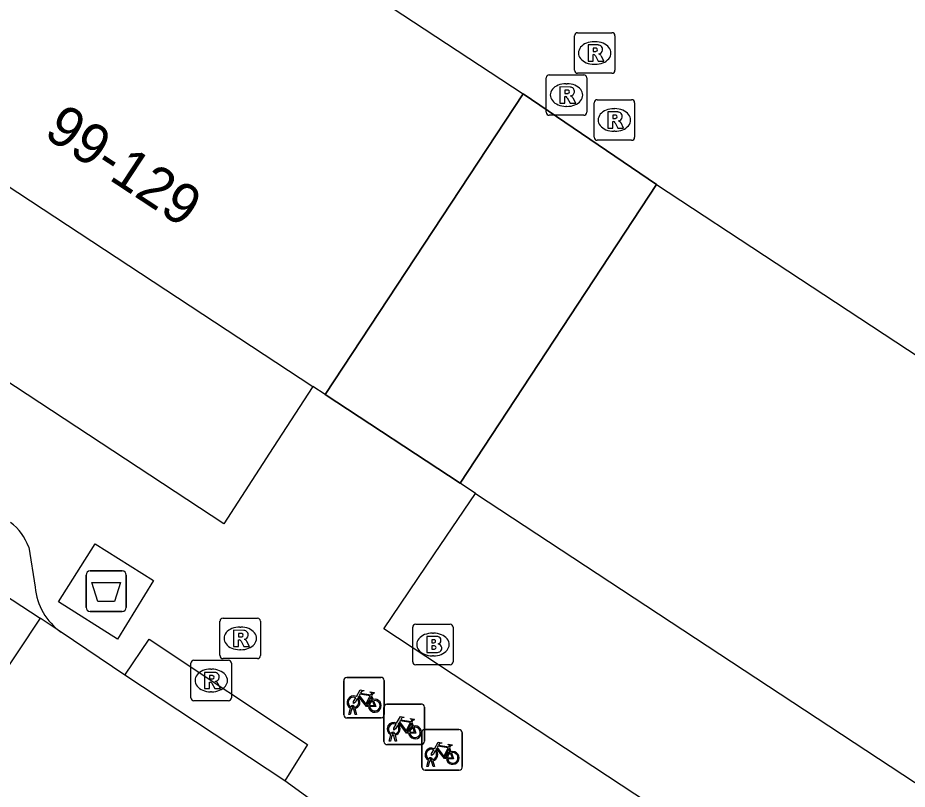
# Model space of a CAD drawing. Extents: x 159280 to 160375, y 384531 to 385872.
# Drawn here: x 160088.12 to 160110.09, y 384826.8 to 384845.84 of the extents above; entities that cross this region are included whole.
import ezdxf

# ---------------------------------------------------------------- set-up
doc = ezdxf.new("R2010")
doc.units = 0
for name, color, linetype in [('IMGEO_Afval_apart_plaats', 7, 'Continuous'), ('IMGEO_Brandkraan', 7, 'Continuous'), ('IMGEO_Fietsenrek', 7, 'Continuous'), ('IMGEO_Pand', 7, 'Continuous'), ('IMGEO_Pand_nummerreeks', 7, 'Continuous'), ('IMGEO_Pand_overbouw', 7, 'Continuous'), ('IMGEO_Rijbaan_lokaal_open', 7, 'Continuous'), ('IMGEO_Rioolput', 7, 'Continuous'), ('IMGEO_Voetpad_gesloten', 7, 'Continuous'), ('IMGEO_Voetpad_open', 7, 'Continuous')]:
    doc.layers.add(name, color=color, linetype=linetype)

msp = doc.modelspace()

# ---------------------------------------------------------------- linework, layer by layer
at = {"layer": 'IMGEO_Afval_apart_plaats'}
for p, q in [((160089.911, 384832.184), (160090.701, 384832.184)), ((160090.701, 384832.184), (160089.911, 384832.184)), ((160089.811, 384831.284), (160089.811, 384832.084)), ((160089.811, 384832.084), (160089.811, 384831.284)), ((160090.801, 384832.084), (160090.801, 384831.284)), ((160090.801, 384831.284), (160090.801, 384832.084)), ((160090.701, 384831.184), (160089.911, 384831.184)), ((160089.911, 384831.184), (160090.701, 384831.184))]:
    msp.add_line(p, q, dxfattribs=at)
msp.add_lwpolyline([(160089.954, 384831.898), (160090.658, 384831.898), (160090.509, 384831.428), (160090.103, 384831.428), (160089.954, 384831.898)], dxfattribs=at)
for centre, start, end in [((160089.911, 384832.084), 90, 180), ((160089.911, 384832.084), 90, 180), ((160090.701, 384832.084), 0, 90), ((160090.701, 384832.084), 360, 90), ((160089.911, 384831.284), 180, 270), ((160089.911, 384831.284), 180, 270), ((160090.701, 384831.284), 270, 0), ((160090.701, 384831.284), 270, 0)]:
    msp.add_arc(centre, 0.1, start, end, dxfattribs=at)
at = {"layer": 'IMGEO_Brandkraan'}
for p, q in [((160097.949, 384830.868), (160098.801, 384830.868)), ((160097.874, 384829.942), (160097.874, 384830.794)), ((160098.362, 384830.648), (160098.387, 384830.648)), ((160098.875, 384830.794), (160098.875, 384829.942)), ((160098.385, 384830.088), (160098.36, 384830.088)), ((160098.801, 384829.868), (160097.949, 384829.868))]:
    msp.add_line(p, q, dxfattribs=at)
for points in [[(160097.949, 384830.868), (160098.801, 384830.868)], [(160097.874, 384829.942), (160097.874, 384830.794)], [(160098.875, 384830.794), (160098.875, 384829.942)], [(160098.222, 384830.568), (160098.222, 384830.168), (160098.435, 384830.168)], [(160098.453, 384830.568), (160098.222, 384830.568)], [(160098.401, 384830.487), (160098.347, 384830.487), (160098.347, 384830.411)], [(160098.347, 384830.411), (160098.4, 384830.411)], [(160098.409, 384830.335), (160098.347, 384830.335), (160098.347, 384830.254)], [(160098.347, 384830.254), (160098.409, 384830.254)], [(160098.801, 384829.868), (160097.949, 384829.868)]]:
    msp.add_lwpolyline(points, dxfattribs=at)
for centre, radius, start, end in [((160097.951, 384830.792), 0.0765, 91.552, 178.448), ((160097.951, 384830.792), 0.0765, 91.552, 178.448), ((160098.799, 384830.792), 0.0765, 1.552, 88.448), ((160098.799, 384830.792), 0.0765, 1.552, 88.448), ((160098.402, 384830.449), 0.0379, 267.8285, 90.9355), ((160098.457, 384830.423), 0.145, 59.4692, 91.5367), ((160098.482, 384830.47), 0.0922, 285.5137, 58.1501), ((160098.41, 384830.294), 0.0404, 269.8759, 90.5077), ((160098.487, 384830.278), 0.105, 301.3115, 78.989), ((160098.441, 384830.419), 0.251, 268.6676, 293.5347), ((160097.951, 384829.944), 0.0765, 181.552, 268.448), ((160097.951, 384829.944), 0.0765, 181.552, 268.448), ((160098.799, 384829.944), 0.0765, 271.552, 358.448), ((160098.799, 384829.944), 0.0765, 271.552, 358.448)]:
    msp.add_arc(centre, radius, start, end, dxfattribs=at)
for centre, major_axis, ratio, start_param, end_param in [((160098.361, 384830.368), (-0.387, 0.002), 0.722429, 4.712389, 7.853982), ((160098.386, 384830.368), (-0.39, 0.002), 0.717154, 1.570796, 4.712389)]:
    msp.add_ellipse(centre, major_axis=major_axis, ratio=ratio, start_param=start_param, end_param=end_param, dxfattribs=at)
at = {"layer": 'IMGEO_Fietsenrek'}
for p, q in [((160096.247, 384829.555), (160097.088, 384829.555)), ((160097.088, 384829.555), (160096.247, 384829.555)), ((160096.172, 384828.63), (160096.172, 384829.471)), ((160096.172, 384829.471), (160096.172, 384828.63)), ((160097.172, 384829.48), (160097.172, 384828.639)), ((160097.172, 384828.639), (160097.172, 384829.48)), ((160096.859, 384829.104), (160096.895, 384829.009)), ((160097.24, 384828.898), (160098.081, 384828.898)), ((160098.081, 384828.898), (160097.24, 384828.898)), ((160096.299, 384828.639), (160096.338, 384828.799)), ((160096.368, 384828.787), (160096.333, 384828.639)), ((160096.41, 384828.811), (160096.409, 384828.815)), ((160096.451, 384828.639), (160096.417, 384828.781)), ((160096.441, 384828.822), (160096.442, 384828.815)), ((160096.449, 384828.785), (160096.484, 384828.639)), ((160097.165, 384827.973), (160097.165, 384828.814)), ((160097.165, 384828.814), (160097.165, 384827.973)), ((160098.165, 384828.823), (160098.165, 384827.982)), ((160098.165, 384827.982), (160098.165, 384828.823)), ((160097.097, 384828.555), (160096.256, 384828.555)), ((160096.256, 384828.555), (160097.097, 384828.555)), ((160096.333, 384828.639), (160096.299, 384828.639)), ((160096.484, 384828.639), (160096.451, 384828.639)), ((160097.852, 384828.447), (160097.888, 384828.352)), ((160098.172, 384828.268), (160099.013, 384828.268)), ((160099.013, 384828.268), (160098.172, 384828.268)), ((160097.292, 384827.982), (160097.331, 384828.142)), ((160097.361, 384828.13), (160097.326, 384827.982)), ((160097.403, 384828.154), (160097.402, 384828.158)), ((160097.444, 384827.982), (160097.41, 384828.124)), ((160097.434, 384828.165), (160097.435, 384828.158)), ((160097.442, 384828.128), (160097.477, 384827.982)), ((160098.097, 384827.343), (160098.097, 384828.184)), ((160098.097, 384828.184), (160098.097, 384827.343)), ((160099.097, 384828.193), (160099.097, 384827.352)), ((160099.097, 384827.352), (160099.097, 384828.193)), ((160098.09, 384827.898), (160097.249, 384827.898)), ((160097.249, 384827.898), (160098.09, 384827.898)), ((160097.326, 384827.982), (160097.292, 384827.982)), ((160097.477, 384827.982), (160097.444, 384827.982)), ((160098.784, 384827.817), (160098.82, 384827.722)), ((160098.224, 384827.352), (160098.263, 384827.512)), ((160098.258, 384827.352), (160098.224, 384827.352)), ((160098.293, 384827.5), (160098.258, 384827.352)), ((160098.335, 384827.524), (160098.334, 384827.528)), ((160098.376, 384827.352), (160098.342, 384827.494)), ((160098.366, 384827.535), (160098.367, 384827.528)), ((160098.374, 384827.498), (160098.409, 384827.352)), ((160098.409, 384827.352), (160098.376, 384827.352)), ((160099.022, 384827.268), (160098.181, 384827.268)), ((160098.181, 384827.268), (160099.022, 384827.268))]:
    msp.add_line(p, q, dxfattribs=at)
for points in [[(160096.485, 384829.081), (160096.58, 384829.245), (160096.666, 384829.231), (160096.668, 384829.222), (160096.612, 384829.211), (160096.585, 384829.166), (160096.841, 384829.125)], [(160096.828, 384829.1), (160096.571, 384829.141), (160096.554, 384829.112), (160096.721, 384828.892), (160096.828, 384829.1)], [(160096.841, 384829.125), (160096.866, 384829.174), (160096.86, 384829.178), (160096.837, 384829.182), (160096.825, 384829.189), (160096.824, 384829.192), (160096.826, 384829.197), (160096.921, 384829.182), (160096.923, 384829.172), (160096.913, 384829.159), (160096.901, 384829.153), (160096.887, 384829.159), (160096.859, 384829.104)], [(160096.506, 384829.029), (160096.454, 384828.939), (160096.414, 384828.914), (160096.415, 384828.961), (160096.47, 384829.055)], [(160096.781, 384828.837), (160096.731, 384828.837), (160096.54, 384829.088), (160096.521, 384829.056)], [(160096.876, 384829.002), (160096.846, 384829.079), (160096.737, 384828.861), (160096.78, 384828.861)], [(160096.81, 384828.861), (160096.93, 384828.86), (160096.886, 384828.974)], [(160096.906, 384828.981), (160096.961, 384828.836), (160096.811, 384828.836)], [(160097.478, 384828.424), (160097.573, 384828.588), (160097.659, 384828.574), (160097.661, 384828.565), (160097.605, 384828.554), (160097.578, 384828.509), (160097.834, 384828.468)], [(160097.821, 384828.443), (160097.564, 384828.484), (160097.547, 384828.455), (160097.714, 384828.235), (160097.821, 384828.443)], [(160097.834, 384828.468), (160097.859, 384828.517), (160097.853, 384828.521), (160097.83, 384828.525), (160097.818, 384828.532), (160097.817, 384828.535), (160097.819, 384828.54), (160097.914, 384828.525), (160097.916, 384828.515), (160097.906, 384828.502), (160097.894, 384828.496), (160097.88, 384828.502), (160097.852, 384828.447)], [(160097.499, 384828.372), (160097.447, 384828.282), (160097.407, 384828.257), (160097.408, 384828.304), (160097.463, 384828.398)], [(160097.774, 384828.18), (160097.724, 384828.18), (160097.533, 384828.431), (160097.514, 384828.399)], [(160097.869, 384828.345), (160097.839, 384828.422), (160097.73, 384828.204), (160097.773, 384828.204)], [(160097.803, 384828.204), (160097.923, 384828.203), (160097.879, 384828.317)], [(160097.899, 384828.324), (160097.954, 384828.179), (160097.804, 384828.179)], [(160098.41, 384827.794), (160098.505, 384827.958), (160098.591, 384827.944), (160098.593, 384827.935), (160098.537, 384827.924), (160098.51, 384827.879), (160098.766, 384827.838)], [(160098.706, 384827.55), (160098.656, 384827.55), (160098.465, 384827.801), (160098.446, 384827.769)], [(160098.753, 384827.813), (160098.496, 384827.854), (160098.479, 384827.825), (160098.646, 384827.605), (160098.753, 384827.813)], [(160098.801, 384827.715), (160098.771, 384827.792), (160098.662, 384827.574), (160098.705, 384827.574)], [(160098.766, 384827.838), (160098.791, 384827.887), (160098.785, 384827.891), (160098.762, 384827.895), (160098.75, 384827.902), (160098.749, 384827.905), (160098.751, 384827.91), (160098.846, 384827.895), (160098.848, 384827.885), (160098.838, 384827.872), (160098.826, 384827.866), (160098.812, 384827.872), (160098.784, 384827.817)], [(160098.431, 384827.742), (160098.379, 384827.652), (160098.339, 384827.627), (160098.34, 384827.674), (160098.395, 384827.768)], [(160098.735, 384827.574), (160098.855, 384827.573), (160098.811, 384827.687)], [(160098.831, 384827.694), (160098.886, 384827.549), (160098.736, 384827.549)]]:
    msp.add_lwpolyline(points, dxfattribs=at)
for centre, radius, start, end in [((160096.25, 384829.477), 0.0779, 92.4484, 184.2845), ((160096.25, 384829.477), 0.0779, 92.4484, 184.2845), ((160097.094, 384829.477), 0.0779, 2.4484, 94.2845), ((160097.094, 384829.477), 0.0779, 2.4484, 94.2845), ((160096.412, 384828.94), 0.159, 62.6766, 242.1369), ((160096.412, 384828.94), 0.129, 63.3192, 238.903), ((160096.412, 384828.94), 0.129, 283.6043, 43.4302), ((160096.412, 384828.94), 0.159, 283.5766, 46.6042), ((160096.939, 384828.856), 0.159, 113.3408, 178.3217), ((160096.939, 384828.856), 0.159, 187.0065, 105.7708), ((160096.939, 384828.856), 0.129, 113.923, 177.9556), ((160096.939, 384828.856), 0.129, 188.6715, 104.5883), ((160097.243, 384828.82), 0.0779, 92.4484, 184.2845), ((160097.243, 384828.82), 0.0779, 92.4484, 184.2845), ((160098.087, 384828.82), 0.0779, 2.4484, 94.2845), ((160098.087, 384828.82), 0.0779, 2.4484, 94.2845), ((160096.392, 384828.811), 0.0499, 12.8025, 158.6934), ((160096.412, 384828.94), 0.159, 253.9967, 271.7867), ((160096.392, 384828.811), 0.0174, 12.8025, 163.4502), ((160096.412, 384828.94), 0.129, 253.415, 269.0204), ((160096.25, 384828.633), 0.0779, 182.4484, 274.2845), ((160096.25, 384828.633), 0.0779, 182.4484, 274.2845), ((160097.094, 384828.633), 0.0779, 272.4484, 4.2845), ((160097.094, 384828.633), 0.0779, 272.4484, 4.2845), ((160097.405, 384828.283), 0.159, 62.6766, 242.1369), ((160097.405, 384828.283), 0.129, 63.3192, 238.903), ((160097.405, 384828.283), 0.129, 283.6043, 43.4302), ((160097.405, 384828.283), 0.159, 283.5766, 46.6042), ((160097.932, 384828.199), 0.159, 113.3408, 178.3217), ((160097.932, 384828.199), 0.159, 187.0065, 105.7708), ((160097.932, 384828.199), 0.129, 113.923, 177.9556), ((160097.932, 384828.199), 0.129, 188.6715, 104.5883), ((160098.175, 384828.19), 0.0779, 92.4484, 184.2845), ((160098.175, 384828.19), 0.0779, 92.4484, 184.2845), ((160099.019, 384828.19), 0.0779, 2.4484, 94.2845), ((160099.019, 384828.19), 0.0779, 2.4484, 94.2845), ((160097.385, 384828.154), 0.0499, 12.8025, 158.6934), ((160097.405, 384828.283), 0.159, 253.9967, 271.7867), ((160097.385, 384828.154), 0.0174, 12.8025, 163.4502), ((160097.405, 384828.283), 0.129, 253.415, 269.0204), ((160097.243, 384827.976), 0.0779, 182.4484, 274.2845), ((160097.243, 384827.976), 0.0779, 182.4484, 274.2845), ((160098.087, 384827.976), 0.0779, 272.4484, 4.2845), ((160098.087, 384827.976), 0.0779, 272.4484, 4.2845), ((160098.337, 384827.653), 0.159, 62.6766, 242.1369), ((160098.337, 384827.653), 0.129, 63.3192, 238.903), ((160098.317, 384827.524), 0.0499, 12.8025, 158.6934), ((160098.337, 384827.653), 0.129, 283.6043, 43.4302), ((160098.337, 384827.653), 0.159, 283.5766, 46.6042), ((160098.864, 384827.569), 0.159, 113.3408, 178.3217), ((160098.864, 384827.569), 0.159, 187.0065, 105.7708), ((160098.864, 384827.569), 0.129, 113.923, 177.9556), ((160098.864, 384827.569), 0.129, 188.6715, 104.5883), ((160098.337, 384827.653), 0.159, 253.9967, 271.7867), ((160098.317, 384827.524), 0.0174, 12.8025, 163.4502), ((160098.337, 384827.653), 0.129, 253.415, 269.0204), ((160099.019, 384827.346), 0.0779, 272.4484, 4.2845), ((160099.019, 384827.346), 0.0779, 272.4484, 4.2845), ((160098.175, 384827.346), 0.0779, 182.4484, 274.2845), ((160098.175, 384827.346), 0.0779, 182.4484, 274.2845)]:
    msp.add_arc(centre, radius, start, end, dxfattribs=at)
at = {"layer": 'IMGEO_Pand'}
for points in [[(160062.968, 384858.071), (160067.831, 384865.477), (160100.599, 384843.961)], [(160062.968, 384858.071), (160095.406, 384836.742)], [(160095.717, 384836.537), (160100.599, 384843.961)], [(160103.898, 384841.728), (160099.046, 384834.348)], [(160103.898, 384841.728), (160147.334, 384813.175)], [(160095.717, 384836.537), (160095.406, 384836.742)], [(160099.424, 384834.1), (160099.046, 384834.348)], [(160099.424, 384834.1), (160140.7, 384806.959), (160139.714, 384805.453), (160143.605, 384802.903)]]:
    msp.add_lwpolyline(points, dxfattribs=at)
at = {"layer": 'IMGEO_Pand_overbouw'}
msp.add_lwpolyline([(160099.046, 384834.348), (160103.898, 384841.728), (160100.599, 384843.961), (160095.717, 384836.537)], close=True, dxfattribs=at)
at = {"layer": 'IMGEO_Rijbaan_lokaal_open'}
for points in [[(160039.958, 384862.912), (160088.672, 384831.016)], [(160088.672, 384831.016), (160085.34, 384826.005)], [(160089.196, 384830.673), (160088.672, 384831.016)], [(160090.769, 384829.613), (160089.196, 384830.673)], [(160094.718, 384827), (160090.769, 384829.613)], [(160095.408, 384826.501), (160094.718, 384827)]]:
    msp.add_lwpolyline(points, dxfattribs=at)
at = {"layer": 'IMGEO_Rioolput'}
for p, q in [((160101.868, 384844.547), (160101.868, 384845.399)), ((160101.943, 384845.473), (160102.795, 384845.473)), ((160102.869, 384845.399), (160102.869, 384844.547)), ((160102.356, 384845.253), (160102.381, 384845.253)), ((160102.379, 384844.693), (160102.354, 384844.693)), ((160101.172, 384843.509), (160101.172, 384844.361)), ((160101.247, 384844.435), (160102.099, 384844.435)), ((160102.795, 384844.473), (160101.943, 384844.473)), ((160102.173, 384844.361), (160102.173, 384843.509)), ((160101.66, 384844.215), (160101.685, 384844.215)), ((160101.683, 384843.655), (160101.658, 384843.655)), ((160102.354, 384842.893), (160102.354, 384843.745)), ((160102.429, 384843.819), (160103.281, 384843.819)), ((160103.355, 384843.745), (160103.355, 384842.893)), ((160102.099, 384843.435), (160101.247, 384843.435)), ((160102.842, 384843.599), (160102.867, 384843.599)), ((160102.865, 384843.039), (160102.84, 384843.039)), ((160103.281, 384842.819), (160102.429, 384842.819)), ((160093.116, 384830.093), (160093.116, 384830.945)), ((160093.191, 384831.019), (160094.043, 384831.019)), ((160094.117, 384830.945), (160094.117, 384830.093)), ((160093.604, 384830.799), (160093.629, 384830.799)), ((160093.627, 384830.239), (160093.602, 384830.239)), ((160094.043, 384830.019), (160093.191, 384830.019)), ((160092.399, 384829.054), (160092.399, 384829.906)), ((160092.474, 384829.98), (160093.326, 384829.98)), ((160093.4, 384829.906), (160093.4, 384829.054)), ((160092.887, 384829.76), (160092.912, 384829.76)), ((160092.91, 384829.2), (160092.885, 384829.2)), ((160093.326, 384828.98), (160092.474, 384828.98))]:
    msp.add_line(p, q, dxfattribs=at)
for points in [[(160101.868, 384844.547), (160101.868, 384845.399)], [(160101.943, 384845.473), (160102.795, 384845.473)], [(160102.869, 384845.399), (160102.869, 384844.547)], [(160102.457, 384845.171), (160102.205, 384845.173), (160102.205, 384844.773)], [(160102.205, 384844.773), (160102.329, 384844.773), (160102.329, 384844.935), (160102.34, 384844.935)], [(160102.383, 384845.092), (160102.329, 384845.092), (160102.329, 384845.011)], [(160102.329, 384845.011), (160102.381, 384845.011)], [(160102.387, 384844.906), (160102.458, 384844.773), (160102.598, 384844.773), (160102.533, 384844.899)], [(160101.172, 384843.509), (160101.172, 384844.361)], [(160101.247, 384844.435), (160102.099, 384844.435)], [(160102.795, 384844.473), (160101.943, 384844.473)], [(160102.173, 384844.361), (160102.173, 384843.509)], [(160101.761, 384844.133), (160101.509, 384844.135), (160101.509, 384843.735)], [(160101.687, 384844.054), (160101.633, 384844.054), (160101.633, 384843.973)], [(160101.509, 384843.735), (160101.633, 384843.735), (160101.633, 384843.897), (160101.644, 384843.897)], [(160101.633, 384843.973), (160101.685, 384843.973)], [(160101.691, 384843.868), (160101.762, 384843.735), (160101.902, 384843.735), (160101.837, 384843.861)], [(160102.354, 384842.893), (160102.354, 384843.745)], [(160102.429, 384843.819), (160103.281, 384843.819)], [(160103.355, 384843.745), (160103.355, 384842.893)], [(160102.099, 384843.435), (160101.247, 384843.435)], [(160102.943, 384843.517), (160102.691, 384843.519), (160102.691, 384843.119)], [(160102.869, 384843.438), (160102.815, 384843.438), (160102.815, 384843.357)], [(160102.691, 384843.119), (160102.815, 384843.119), (160102.815, 384843.281), (160102.826, 384843.281)], [(160102.815, 384843.357), (160102.867, 384843.357)], [(160102.873, 384843.252), (160102.944, 384843.119), (160103.084, 384843.119), (160103.019, 384843.245)], [(160103.281, 384842.819), (160102.429, 384842.819)], [(160093.116, 384830.093), (160093.116, 384830.945)], [(160093.191, 384831.019), (160094.043, 384831.019)], [(160094.117, 384830.945), (160094.117, 384830.093)], [(160093.705, 384830.717), (160093.453, 384830.719), (160093.453, 384830.319)], [(160093.453, 384830.319), (160093.577, 384830.319), (160093.577, 384830.481), (160093.588, 384830.481)], [(160093.631, 384830.638), (160093.577, 384830.638), (160093.577, 384830.557)], [(160093.577, 384830.557), (160093.629, 384830.557)], [(160093.635, 384830.452), (160093.706, 384830.319), (160093.846, 384830.319), (160093.781, 384830.445)], [(160094.043, 384830.019), (160093.191, 384830.019)], [(160092.399, 384829.054), (160092.399, 384829.906)], [(160092.474, 384829.98), (160093.326, 384829.98)], [(160093.4, 384829.906), (160093.4, 384829.054)], [(160092.988, 384829.678), (160092.736, 384829.68), (160092.736, 384829.28)], [(160092.914, 384829.599), (160092.86, 384829.599), (160092.86, 384829.518)], [(160092.736, 384829.28), (160092.86, 384829.28), (160092.86, 384829.442), (160092.871, 384829.442)], [(160092.86, 384829.518), (160092.912, 384829.518)], [(160092.918, 384829.413), (160092.989, 384829.28), (160093.129, 384829.28), (160093.064, 384829.406)], [(160093.326, 384828.98), (160092.474, 384828.98)]]:
    msp.add_lwpolyline(points, dxfattribs=at)
for centre, radius, start, end in [((160101.945, 384845.397), 0.0765, 91.552, 178.448), ((160101.945, 384845.397), 0.0765, 91.552, 178.448), ((160102.793, 384845.397), 0.0765, 1.552, 88.448), ((160102.793, 384845.397), 0.0765, 1.552, 88.448), ((160102.456, 384845.061), 0.109, 350.3612, 89.416), ((160102.339, 384844.882), 0.0533, 26.0293, 88.6989), ((160102.365, 384845.2), 0.19, 274.7715, 282.9687), ((160102.389, 384844.996), 0.0964, 77.0061, 93.1865), ((160102.403, 384845.053), 0.0378, 276.6634, 79.6772), ((160102.454, 384845.061), 0.112, 277.5842, 350.9817), ((160102.438, 384844.846), 0.108, 29.5134, 73.7905), ((160101.945, 384844.549), 0.0765, 181.552, 268.448), ((160101.945, 384844.549), 0.0765, 181.552, 268.448), ((160102.793, 384844.549), 0.0765, 271.552, 358.448), ((160102.793, 384844.549), 0.0765, 271.552, 358.448), ((160101.249, 384844.359), 0.0765, 91.552, 178.448), ((160101.249, 384844.359), 0.0765, 91.552, 178.448), ((160102.097, 384844.359), 0.0765, 1.552, 88.448), ((160102.097, 384844.359), 0.0765, 1.552, 88.448), ((160101.693, 384843.958), 0.0964, 77.0061, 93.1865), ((160101.707, 384844.015), 0.0378, 276.6634, 79.6772), ((160101.76, 384844.023), 0.109, 350.3612, 89.416), ((160101.643, 384843.844), 0.0533, 26.0293, 88.6989), ((160101.669, 384844.162), 0.19, 274.7715, 282.9687), ((160101.758, 384844.023), 0.112, 277.5842, 350.9817), ((160101.742, 384843.808), 0.108, 29.5134, 73.7905), ((160102.431, 384843.743), 0.0765, 91.552, 178.448), ((160102.431, 384843.743), 0.0765, 91.552, 178.448), ((160103.279, 384843.743), 0.0765, 1.552, 88.448), ((160103.279, 384843.743), 0.0765, 1.552, 88.448), ((160101.249, 384843.511), 0.0765, 181.552, 268.448), ((160101.249, 384843.511), 0.0765, 181.552, 268.448), ((160102.097, 384843.511), 0.0765, 271.552, 358.448), ((160102.097, 384843.511), 0.0765, 271.552, 358.448), ((160102.875, 384843.342), 0.0964, 77.0061, 93.1865), ((160102.889, 384843.399), 0.0378, 276.6634, 79.6772), ((160102.942, 384843.407), 0.109, 350.3612, 89.416), ((160102.94, 384843.407), 0.112, 277.5842, 350.9817), ((160102.825, 384843.228), 0.0533, 26.0293, 88.6989), ((160102.851, 384843.546), 0.19, 274.7715, 282.9687), ((160102.924, 384843.192), 0.108, 29.5134, 73.7905), ((160102.431, 384842.895), 0.0765, 181.552, 268.448), ((160102.431, 384842.895), 0.0765, 181.552, 268.448), ((160103.279, 384842.895), 0.0765, 271.552, 358.448), ((160103.279, 384842.895), 0.0765, 271.552, 358.448), ((160093.193, 384830.943), 0.0765, 91.552, 178.448), ((160093.193, 384830.943), 0.0765, 91.552, 178.448), ((160094.041, 384830.943), 0.0765, 1.552, 88.448), ((160094.041, 384830.943), 0.0765, 1.552, 88.448), ((160093.704, 384830.607), 0.109, 350.3612, 89.416), ((160093.587, 384830.428), 0.0533, 26.0293, 88.6989), ((160093.613, 384830.746), 0.19, 274.7715, 282.9687), ((160093.637, 384830.542), 0.0964, 77.0061, 93.1865), ((160093.651, 384830.599), 0.0378, 276.6634, 79.6772), ((160093.702, 384830.607), 0.112, 277.5842, 350.9817), ((160093.686, 384830.392), 0.108, 29.5134, 73.7905), ((160093.193, 384830.095), 0.0765, 181.552, 268.448), ((160093.193, 384830.095), 0.0765, 181.552, 268.448), ((160094.041, 384830.095), 0.0765, 271.552, 358.448), ((160094.041, 384830.095), 0.0765, 271.552, 358.448), ((160092.476, 384829.904), 0.0765, 91.552, 178.448), ((160092.476, 384829.904), 0.0765, 91.552, 178.448), ((160093.324, 384829.904), 0.0765, 1.552, 88.448), ((160093.324, 384829.904), 0.0765, 1.552, 88.448), ((160092.92, 384829.503), 0.0964, 77.0061, 93.1865), ((160092.934, 384829.56), 0.0378, 276.6634, 79.6772), ((160092.987, 384829.568), 0.109, 350.3612, 89.416), ((160092.985, 384829.568), 0.112, 277.5842, 350.9817), ((160092.87, 384829.389), 0.0533, 26.0293, 88.6989), ((160092.896, 384829.707), 0.19, 274.7715, 282.9687), ((160092.969, 384829.353), 0.108, 29.5134, 73.7905), ((160092.476, 384829.056), 0.0765, 181.552, 268.448), ((160092.476, 384829.056), 0.0765, 181.552, 268.448), ((160093.324, 384829.056), 0.0765, 271.552, 358.448), ((160093.324, 384829.056), 0.0765, 271.552, 358.448)]:
    msp.add_arc(centre, radius, start, end, dxfattribs=at)
for centre, major_axis, ratio, start_param, end_param in [((160102.355, 384844.973), (-0.387, 0.002), 0.722429, 4.712389, 7.853982), ((160102.38, 384844.973), (-0.39, 0.002), 0.717154, 1.570796, 4.712389), ((160101.659, 384843.935), (-0.387, 0.002), 0.722429, 4.712389, 7.853982), ((160101.684, 384843.935), (-0.39, 0.002), 0.717154, 1.570796, 4.712389), ((160102.841, 384843.319), (-0.387, 0.002), 0.722429, 4.712389, 7.853982), ((160102.866, 384843.319), (-0.39, 0.002), 0.717154, 1.570796, 4.712389), ((160093.603, 384830.519), (-0.387, 0.002), 0.722429, 4.712389, 7.853982), ((160093.628, 384830.519), (-0.39, 0.002), 0.717154, 1.570796, 4.712389), ((160092.886, 384829.48), (-0.387, 0.002), 0.722429, 4.712389, 7.853982), ((160092.911, 384829.48), (-0.39, 0.002), 0.717154, 1.570796, 4.712389)]:
    msp.add_ellipse(centre, major_axis=major_axis, ratio=ratio, start_param=start_param, end_param=end_param, dxfattribs=at)
at = {"layer": 'IMGEO_Voetpad_gesloten'}
msp.add_lwpolyline([(160091.472, 384831.95), (160090.583, 384830.504), (160089.131, 384831.42), (160090.031, 384832.851), (160091.472, 384831.95)], dxfattribs=at)
at = {"layer": 'IMGEO_Voetpad_open'}
for points in [[(160095.406, 384836.742), (160094.43, 384835.23), (160093.215, 384833.349), (160060.746, 384854.701), (160060.969, 384855.055)], [(160100.599, 384843.961), (160103.898, 384841.728)], [(160099.046, 384834.348), (160095.717, 384836.537)], [(160143.605, 384802.903), (160142.312, 384801.019), (160097.16, 384830.755), (160098.415, 384832.609), (160099.424, 384834.1)], [(160088.393, 384832.77), (160088.552, 384831.785)], [(160090.769, 384829.613), (160091.367, 384830.5), (160095.277, 384827.899), (160094.718, 384827)]]:
    msp.add_lwpolyline(points, dxfattribs=at)
for centre, radius, start, end in [((160087.173, 384832.345), 1.292, 19.2135, 53.4723), ((160090.038, 384831.903), 1.49, 184.537, 235.6164)]:
    msp.add_arc(centre, radius, start, end, dxfattribs=at)

# ---------------------------------------------------------------- texts
at = {"layer": 'IMGEO_Pand_nummerreeks'}
msp.add_text('99-129', height=1, rotation=326.671, dxfattribs=at).set_placement((160088.732, 384842.926))

doc.saveas('drawing.dxf')
